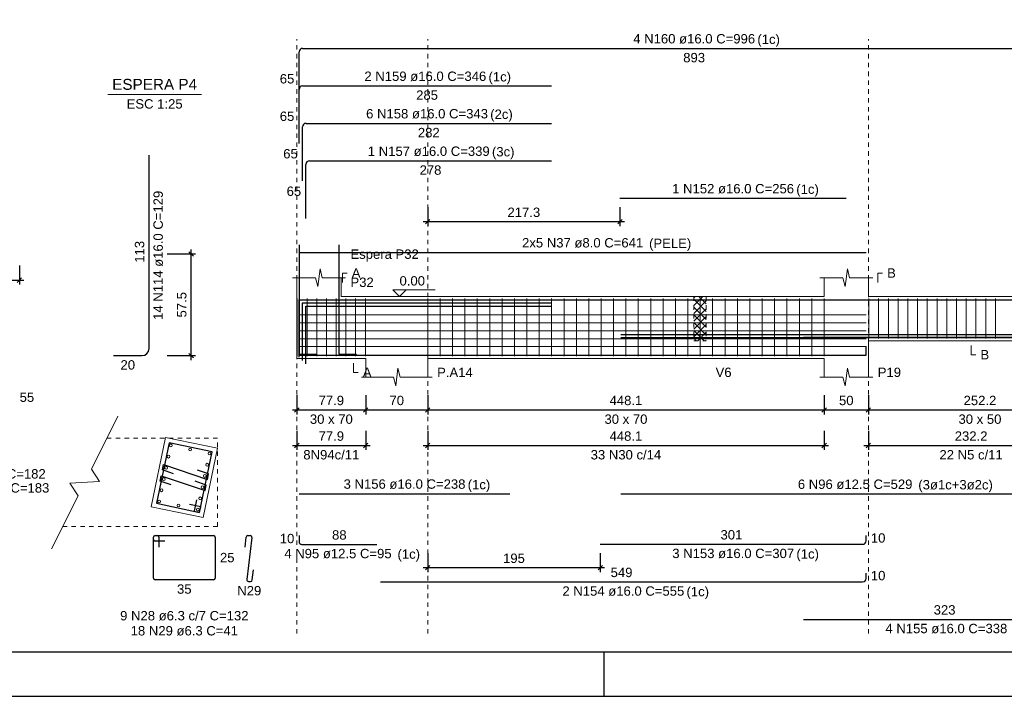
# Model space of a CAD drawing. Header units: millimetres. Extents: x 10 to 1250, y -62 to 528.
# Tile 843 of 909: x 837 to 859, y 69 to 84. Entities that reach past the tile are written whole.
import ezdxf

# ---------------------------------------------------------------- set-up
doc = ezdxf.new("R2010")
doc.units = ezdxf.units.MM
doc.header["$LTSCALE"] = 0.05
doc.linetypes.add('DOT', pattern=[6.35, 0, -6.35])
for name, color, linetype, lineweight in [('Descrição da armadura', 7, 'Continuous', 5), ('DT-Arm complementar', 5, 'Continuous', 5), ('DT-Barras na forma', 2, 'Continuous', 30), ('DT-Barras no corte', 5, 'Continuous', 5), ('DT-Barras rebatidas', 2, 'Continuous', 30), ('DT-Cotas', 9, 'Continuous', 5), ('DT-Forma', 5, 'Continuous', 5), ('DT-Hachura intersecção vigas', 9, 'Continuous', 5), ('DT-Pontilhado', 9, 'DOT', 5), ('DT-Textos', 7, 'Continuous', 5), ('Textos armaduras', 7, 'Continuous', 5)]:
    doc.layers.add(name, color=color, linetype=linetype, lineweight=lineweight)
doc.layers.add('FOLHA_PADRÃO', color=7, linetype='Continuous')
doc.styles.add('Arial', font='arial.ttf')
doc.styles.get("Standard").update_dxf_attribs({"font": 'arial.ttf'})
doc.dimstyles.new('UM_25.000000', dxfattribs={"dimtxt": 0.18, "dimasz": 0.1, "dimexe": 0.1, "dimexo": 0.2, "dimgap": 0, "dimtad": 1, "dimtih": 1, "dimtoh": 1, "dimdec": 1, "dimlfac": 25, "dimzin": 0, "dimdsep": 46, "dimtxsty": 'Standard', "dimcen": 0.09, "dimdle": 0.1, "dimadec": 1, "dimazin": 2, "dimtfac": 1, "dimtdec": 4, "dimtofl": 0, "dimtmove": 0, "dimatfit": 3, "dimfxl": 1, "dimtolj": 1, "dimarcsym": 0})
doc.dimstyles.new('UM_50.000000', dxfattribs={"dimtxt": 0.18, "dimasz": 0.1, "dimexe": 0.1, "dimexo": 0.2, "dimgap": 0.1, "dimtad": 1, "dimdec": 1, "dimlfac": 50, "dimzin": 0, "dimdsep": 46, "dimtxsty": 'Standard', "dimblk": 'OBLIQUE', "dimcen": 0.09, "dimdle": 0.1, "dimadec": 1, "dimazin": 2, "dimtfac": 1, "dimtdec": 1, "dimtofl": 0, "dimtmove": 0, "dimatfit": 3, "dimldrblk": 'OBLIQUE', "dimfxl": 1, "dimtolj": 1, "dimarcsym": 1})

# ---------------------------------------------------------------- blocks, each defined once
blk = doc.blocks.new('A1EST. 1500')
at = {"layer": 'FOLHA_PADRÃO', "color": 1, "linetype": 'Continuous'}
for p, q in [((59.5, 0), (59.5, 1)), ((0, 0), (150.008, 0))]:
    blk.add_line(p, q, dxfattribs=at)
at = {"layer": 'FOLHA_PADRÃO', "color": 6, "linetype": 'Continuous'}
blk.add_lwpolyline([(149, 58.4), (149, 1), (1, 1), (1, 58.4), (149, 58.4)], dxfattribs=at)
blk = doc.blocks.new('_Oblique')
at = {"color": 0, "linetype": 'ByBlock', "lineweight": -2}
blk.add_line((-0.5, -0.5), (0.5, 0.5), dxfattribs=at)
blk = doc.blocks.new('*D1247')
at = {"layer": 'Defpoints', "color": 0, "transparency": 16777216}
for p in [(834.559, 78.467), (836.559, 78.467), (836.559, 77.938)]:
    blk.add_point(p, dxfattribs=at)
at = {"layer": 'DT-Cotas', "color": 0, "lineweight": -2, "transparency": 16777216}
for p, q in [((834.559, 78.267), (834.559, 77.838)), ((836.559, 78.267), (836.559, 77.838)), ((834.459, 77.938), (836.659, 77.938))]:
    blk.add_line(p, q, dxfattribs=at)
at = {"layer": 'DT-Cotas', "color": 0, "lineweight": -2, "transparency": 16777216, "xscale": 0.1, "yscale": 0.1, "zscale": 0.1, "rotation": 180}
blk.add_blockref('_Oblique', (834.559, 77.938), dxfattribs=at)
at = {"layer": 'DT-Cotas', "color": 0, "lineweight": -2, "transparency": 16777216, "xscale": 0.1, "yscale": 0.1, "zscale": 0.1}
blk.add_blockref('_Oblique', (836.559, 77.938), dxfattribs=at)
at = {"layer": 'DT-Cotas', "transparency": 16777216, "insert": (835.559, 78.15), "char_height": 0.2118, "attachment_point": 5, "rotation": 0.0057, "style": 'Arial'}
blk.add_mtext('\\A1;50', dxfattribs=at)
blk = doc.blocks.new('*D1254')
at = {"layer": 'Defpoints', "color": 0, "transparency": 16777216}
for p in [(839.702, 78.533), (840.443, 78.533), (839.702, 76.233)]:
    blk.add_point(p, dxfattribs=at)
at = {"layer": 'DT-Cotas', "color": 0, "lineweight": -2, "transparency": 16777216}
for p, q in [((840.443, 76.133), (840.443, 78.633)), ((839.902, 78.533), (840.543, 78.533)), ((839.902, 76.233), (840.543, 76.233))]:
    blk.add_line(p, q, dxfattribs=at)
at = {"layer": 'DT-Cotas', "color": 0, "lineweight": -2, "transparency": 16777216, "xscale": 0.1, "yscale": 0.1, "zscale": 0.1}
for p, rotation in [((840.443, 78.533), 90), ((840.443, 76.233), 270)]:
    blk.add_blockref('_Oblique', p, dxfattribs=dict(at, rotation=rotation))
at = {"layer": 'DT-Cotas', "transparency": 16777216, "insert": (840.231, 77.383), "char_height": 0.2118, "attachment_point": 5, "rotation": 90, "style": 'Arial'}
blk.add_mtext('\\A1;57.5', dxfattribs=at)
blk = doc.blocks.new('*D1255')
at = {"layer": 'Defpoints', "color": 0, "transparency": 16777216}
for p in [(842.832, 75.536), (844.39, 75.536), (844.39, 75.006)]:
    blk.add_point(p, dxfattribs=at)
at = {"layer": 'DT-Cotas', "color": 0, "lineweight": -2, "transparency": 16777216}
for p, q in [((842.832, 75.336), (842.832, 74.906)), ((844.39, 75.336), (844.39, 74.906)), ((842.732, 75.006), (844.49, 75.006))]:
    blk.add_line(p, q, dxfattribs=at)
at = {"layer": 'DT-Cotas', "color": 0, "lineweight": -2, "transparency": 16777216, "xscale": 0.1, "yscale": 0.1, "zscale": 0.1, "rotation": 180}
blk.add_blockref('_Oblique', (842.832, 75.006), dxfattribs=at)
at = {"layer": 'DT-Cotas', "color": 0, "lineweight": -2, "transparency": 16777216, "xscale": 0.1, "yscale": 0.1, "zscale": 0.1}
blk.add_blockref('_Oblique', (844.39, 75.006), dxfattribs=at)
at = {"layer": 'DT-Cotas', "transparency": 16777216, "insert": (843.611, 75.218), "char_height": 0.2118, "attachment_point": 5, "rotation": 0.0057, "style": 'Arial'}
blk.add_mtext('\\A1;77.9', dxfattribs=at)
blk = doc.blocks.new('*D1256')
at = {"layer": 'Defpoints', "color": 0, "transparency": 16777216}
for p in [(844.39, 75.536), (845.79, 75.536), (845.79, 75.006)]:
    blk.add_point(p, dxfattribs=at)
at = {"layer": 'DT-Cotas', "color": 0, "lineweight": -2, "transparency": 16777216}
for p, q in [((844.39, 75.336), (844.39, 74.906)), ((845.79, 75.336), (845.79, 74.906)), ((844.29, 75.006), (845.89, 75.006))]:
    blk.add_line(p, q, dxfattribs=at)
at = {"layer": 'DT-Cotas', "color": 0, "lineweight": -2, "transparency": 16777216, "xscale": 0.1, "yscale": 0.1, "zscale": 0.1, "rotation": 180}
blk.add_blockref('_Oblique', (844.39, 75.006), dxfattribs=at)
at = {"layer": 'DT-Cotas', "color": 0, "lineweight": -2, "transparency": 16777216, "xscale": 0.1, "yscale": 0.1, "zscale": 0.1}
blk.add_blockref('_Oblique', (845.79, 75.006), dxfattribs=at)
at = {"layer": 'DT-Cotas', "transparency": 16777216, "insert": (845.09, 75.218), "char_height": 0.2118, "attachment_point": 5, "rotation": 0.0057, "style": 'Arial'}
blk.add_mtext('\\A1;70', dxfattribs=at)
blk = doc.blocks.new('*D1257')
at = {"layer": 'Defpoints', "color": 0, "transparency": 16777216}
for p in [(845.79, 75.536), (854.752, 75.536), (854.752, 75.006)]:
    blk.add_point(p, dxfattribs=at)
at = {"layer": 'DT-Cotas', "color": 0, "lineweight": -2, "transparency": 16777216}
for p, q in [((845.79, 75.336), (845.79, 74.906)), ((854.752, 75.336), (854.752, 74.906)), ((845.69, 75.006), (854.852, 75.006))]:
    blk.add_line(p, q, dxfattribs=at)
at = {"layer": 'DT-Cotas', "color": 0, "lineweight": -2, "transparency": 16777216, "xscale": 0.1, "yscale": 0.1, "zscale": 0.1, "rotation": 180}
blk.add_blockref('_Oblique', (845.79, 75.006), dxfattribs=at)
at = {"layer": 'DT-Cotas', "color": 0, "lineweight": -2, "transparency": 16777216, "xscale": 0.1, "yscale": 0.1, "zscale": 0.1}
blk.add_blockref('_Oblique', (854.752, 75.006), dxfattribs=at)
at = {"layer": 'DT-Cotas', "transparency": 16777216, "insert": (850.271, 75.218), "char_height": 0.2118, "attachment_point": 5, "rotation": 0.0057, "style": 'Arial'}
blk.add_mtext('\\A1;448.1', dxfattribs=at)
blk = doc.blocks.new('*D1258')
at = {"layer": 'Defpoints', "color": 0, "transparency": 16777216}
for p in [(854.752, 75.536), (855.752, 75.536), (855.752, 75.006)]:
    blk.add_point(p, dxfattribs=at)
at = {"layer": 'DT-Cotas', "color": 0, "lineweight": -2, "transparency": 16777216}
for p, q in [((854.752, 75.336), (854.752, 74.906)), ((855.752, 75.336), (855.752, 74.906)), ((854.652, 75.006), (855.852, 75.006))]:
    blk.add_line(p, q, dxfattribs=at)
at = {"layer": 'DT-Cotas', "color": 0, "lineweight": -2, "transparency": 16777216, "xscale": 0.1, "yscale": 0.1, "zscale": 0.1, "rotation": 180}
blk.add_blockref('_Oblique', (854.752, 75.006), dxfattribs=at)
at = {"layer": 'DT-Cotas', "color": 0, "lineweight": -2, "transparency": 16777216, "xscale": 0.1, "yscale": 0.1, "zscale": 0.1}
blk.add_blockref('_Oblique', (855.752, 75.006), dxfattribs=at)
at = {"layer": 'DT-Cotas', "transparency": 16777216, "insert": (855.252, 75.218), "char_height": 0.2118, "attachment_point": 5, "rotation": 0.0057, "style": 'Arial'}
blk.add_mtext('\\A1;50', dxfattribs=at)
blk = doc.blocks.new('*D1259')
at = {"layer": 'Defpoints', "color": 0, "transparency": 16777216}
for p in [(855.752, 75.536), (860.796, 75.536), (860.796, 75.006)]:
    blk.add_point(p, dxfattribs=at)
at = {"layer": 'DT-Cotas', "color": 0, "lineweight": -2, "transparency": 16777216}
for p, q in [((855.752, 75.336), (855.752, 74.906)), ((860.796, 75.336), (860.796, 74.906)), ((855.652, 75.006), (860.896, 75.006))]:
    blk.add_line(p, q, dxfattribs=at)
at = {"layer": 'DT-Cotas', "color": 0, "lineweight": -2, "transparency": 16777216, "xscale": 0.1, "yscale": 0.1, "zscale": 0.1, "rotation": 180}
blk.add_blockref('_Oblique', (855.752, 75.006), dxfattribs=at)
at = {"layer": 'DT-Cotas', "color": 0, "lineweight": -2, "transparency": 16777216, "xscale": 0.1, "yscale": 0.1, "zscale": 0.1}
blk.add_blockref('_Oblique', (860.796, 75.006), dxfattribs=at)
at = {"layer": 'DT-Cotas', "transparency": 16777216, "insert": (858.274, 75.218), "char_height": 0.2118, "attachment_point": 5, "rotation": 0.0057, "style": 'Arial'}
blk.add_mtext('\\A1;252.2', dxfattribs=at)
blk = doc.blocks.new('*D1260')
at = {"layer": 'Defpoints', "color": 0, "transparency": 16777216}
for p in [(842.832, 74.731), (844.39, 74.731), (844.39, 74.201)]:
    blk.add_point(p, dxfattribs=at)
at = {"layer": 'DT-Cotas', "color": 0, "lineweight": -2, "transparency": 16777216}
for p, q in [((842.832, 74.531), (842.832, 74.101)), ((844.39, 74.531), (844.39, 74.101)), ((842.732, 74.201), (844.49, 74.201))]:
    blk.add_line(p, q, dxfattribs=at)
at = {"layer": 'DT-Cotas', "color": 0, "lineweight": -2, "transparency": 16777216, "xscale": 0.1, "yscale": 0.1, "zscale": 0.1, "rotation": 180}
blk.add_blockref('_Oblique', (842.832, 74.201), dxfattribs=at)
at = {"layer": 'DT-Cotas', "color": 0, "lineweight": -2, "transparency": 16777216, "xscale": 0.1, "yscale": 0.1, "zscale": 0.1}
blk.add_blockref('_Oblique', (844.39, 74.201), dxfattribs=at)
at = {"layer": 'DT-Cotas', "transparency": 16777216, "insert": (843.611, 74.413), "char_height": 0.2118, "attachment_point": 5, "rotation": 0.0057, "style": 'Arial'}
blk.add_mtext('\\A1;77.9', dxfattribs=at)
blk = doc.blocks.new('*D1261')
at = {"layer": 'Defpoints', "color": 0, "transparency": 16777216}
for p in [(845.79, 74.731), (854.752, 74.731), (854.752, 74.201)]:
    blk.add_point(p, dxfattribs=at)
at = {"layer": 'DT-Cotas', "color": 0, "lineweight": -2, "transparency": 16777216}
for p, q in [((845.79, 74.531), (845.79, 74.101)), ((854.752, 74.531), (854.752, 74.101)), ((845.69, 74.201), (854.852, 74.201))]:
    blk.add_line(p, q, dxfattribs=at)
at = {"layer": 'DT-Cotas', "color": 0, "lineweight": -2, "transparency": 16777216, "xscale": 0.1, "yscale": 0.1, "zscale": 0.1, "rotation": 180}
blk.add_blockref('_Oblique', (845.79, 74.201), dxfattribs=at)
at = {"layer": 'DT-Cotas', "color": 0, "lineweight": -2, "transparency": 16777216, "xscale": 0.1, "yscale": 0.1, "zscale": 0.1}
blk.add_blockref('_Oblique', (854.752, 74.201), dxfattribs=at)
at = {"layer": 'DT-Cotas', "transparency": 16777216, "insert": (850.271, 74.413), "char_height": 0.2118, "attachment_point": 5, "rotation": 0.0057, "style": 'Arial'}
blk.add_mtext('\\A1;448.1', dxfattribs=at)
blk = doc.blocks.new('*D1248')
at = {"layer": 'Defpoints', "color": 0, "transparency": 16777216}
for p in [(855.752, 74.731), (860.396, 74.731), (860.396, 74.201)]:
    blk.add_point(p, dxfattribs=at)
at = {"layer": 'DT-Cotas', "color": 0, "lineweight": -2, "transparency": 16777216}
for p, q in [((855.752, 74.531), (855.752, 74.101)), ((860.396, 74.531), (860.396, 74.101)), ((855.652, 74.201), (860.496, 74.201))]:
    blk.add_line(p, q, dxfattribs=at)
at = {"layer": 'DT-Cotas', "color": 0, "lineweight": -2, "transparency": 16777216, "xscale": 0.1, "yscale": 0.1, "zscale": 0.1, "rotation": 180}
blk.add_blockref('_Oblique', (855.752, 74.201), dxfattribs=at)
at = {"layer": 'DT-Cotas', "color": 0, "lineweight": -2, "transparency": 16777216, "xscale": 0.1, "yscale": 0.1, "zscale": 0.1}
blk.add_blockref('_Oblique', (860.396, 74.201), dxfattribs=at)
at = {"layer": 'DT-Cotas', "transparency": 16777216, "insert": (858.074, 74.413), "char_height": 0.2118, "attachment_point": 5, "rotation": 0.0057, "style": 'Arial'}
blk.add_mtext('\\A1;232.2', dxfattribs=at)
blk = doc.blocks.new('*D1249')
at = {"layer": 'Defpoints', "color": 0, "transparency": 16777216}
for p in [(845.79, 79.789), (850.136, 79.789), (845.79, 79.26)]:
    blk.add_point(p, dxfattribs=at)
at = {"layer": 'DT-Cotas', "color": 0, "lineweight": -2, "transparency": 16777216}
for p, q in [((845.79, 79.589), (845.79, 79.16)), ((850.136, 79.589), (850.136, 79.16)), ((850.236, 79.26), (845.69, 79.26))]:
    blk.add_line(p, q, dxfattribs=at)
at = {"layer": 'DT-Cotas', "color": 0, "lineweight": -2, "transparency": 16777216, "xscale": 0.1, "yscale": 0.1, "zscale": 0.1, "rotation": 180}
blk.add_blockref('_Oblique', (845.79, 79.26), dxfattribs=at)
at = {"layer": 'DT-Cotas', "color": 0, "lineweight": -2, "transparency": 16777216, "xscale": 0.1, "yscale": 0.1, "zscale": 0.1}
blk.add_blockref('_Oblique', (850.136, 79.26), dxfattribs=at)
at = {"layer": 'DT-Cotas', "transparency": 16777216, "insert": (847.963, 79.472), "char_height": 0.2118, "attachment_point": 5, "rotation": 0.0057, "style": 'Arial'}
blk.add_mtext('\\A1;217.3', dxfattribs=at)
blk = doc.blocks.new('*D1250')
at = {"layer": 'Defpoints', "color": 0, "transparency": 16777216}
for p in [(845.79, 71.969), (849.69, 71.969), (845.79, 71.439)]:
    blk.add_point(p, dxfattribs=at)
at = {"layer": 'DT-Cotas', "color": 0, "lineweight": -2, "transparency": 16777216}
for p, q in [((845.79, 71.769), (845.79, 71.339)), ((849.69, 71.769), (849.69, 71.339)), ((849.79, 71.439), (845.69, 71.439))]:
    blk.add_line(p, q, dxfattribs=at)
at = {"layer": 'DT-Cotas', "color": 0, "lineweight": -2, "transparency": 16777216, "xscale": 0.1, "yscale": 0.1, "zscale": 0.1, "rotation": 180}
blk.add_blockref('_Oblique', (845.79, 71.439), dxfattribs=at)
at = {"layer": 'DT-Cotas', "color": 0, "lineweight": -2, "transparency": 16777216, "xscale": 0.1, "yscale": 0.1, "zscale": 0.1}
blk.add_blockref('_Oblique', (849.69, 71.439), dxfattribs=at)
at = {"layer": 'DT-Cotas', "transparency": 16777216, "insert": (847.74, 71.651), "char_height": 0.2118, "attachment_point": 5, "rotation": 0.0057, "style": 'Arial'}
blk.add_mtext('\\A1;195', dxfattribs=at)

msp = doc.modelspace()

# ---------------------------------------------------------------- hatches: boundary and pattern name
at = {"layer": 'DT-Hachura intersecção vigas', "linetype": 'Continuous'}
h = msp.add_hatch(dxfattribs=at)
h.set_pattern_fill('ANSI37', color=256, style=0)
h.set_pattern_definition([(45, (788.06101, 56.75391), (-0.08838835, 0.08838835), []), (135, (788.06101, 56.75391), (-0.08838835, -0.08838835), [])])
h.paths.add_polyline_path([(851.8057, 76.5709), (852.0857, 76.5709), (852.0857, 77.5709), (851.8057, 77.5709), (851.8057, 76.5709)])

# ---------------------------------------------------------------- linework, layer by layer
at = {"layer": 'DT-Arm complementar'}
for p, q in [((842.8411, 76.2209), (842.8411, 77.5209)), ((843.0611, 76.2209), (843.0611, 77.5209)), ((843.2811, 76.2209), (843.2811, 77.5209)), ((843.5011, 76.2209), (843.5011, 77.5209)), ((843.7211, 76.2209), (843.7211, 77.5209)), ((843.9411, 76.2209), (843.9411, 77.5209)), ((844.1611, 76.2209), (844.1611, 77.5209)), ((844.3811, 76.2209), (844.3811, 77.5209)), ((845.7911, 76.2209), (845.7911, 77.5209)), ((846.0711, 76.2209), (846.0711, 77.5209)), ((846.3511, 76.2209), (846.3511, 77.5209)), ((846.6311, 76.2209), (846.6311, 77.5209)), ((846.9111, 76.2209), (846.9111, 77.5209)), ((847.1911, 76.2209), (847.1911, 77.5209)), ((847.4711, 76.2209), (847.4711, 77.5209)), ((847.7511, 76.2209), (847.7511, 77.5209)), ((848.0311, 76.2209), (848.0311, 77.5209)), ((848.3111, 76.2209), (848.3111, 77.5209)), ((848.5911, 76.2209), (848.5911, 77.5209)), ((848.8711, 76.2209), (848.8711, 77.5209)), ((849.1511, 76.2209), (849.1511, 77.5209)), ((849.4311, 76.2209), (849.4311, 77.5209)), ((849.7111, 76.2209), (849.7111, 77.5209)), ((849.9911, 76.2209), (849.9911, 77.5209)), ((850.2711, 76.2209), (850.2711, 77.5209)), ((850.5511, 76.2209), (850.5511, 77.5209)), ((850.8311, 76.2209), (850.8311, 77.5209)), ((851.1111, 76.2209), (851.1111, 77.5209)), ((851.3911, 76.2209), (851.3911, 77.5209)), ((851.6711, 76.2209), (851.6711, 77.5209)), ((851.9511, 76.2209), (851.9511, 77.5209)), ((852.2311, 76.2209), (852.2311, 77.5209)), ((852.5111, 76.2209), (852.5111, 77.5209)), ((852.7911, 76.2209), (852.7911, 77.5209)), ((853.0711, 76.2209), (853.0711, 77.5209)), ((853.3511, 76.2209), (853.3511, 77.5209)), ((853.6311, 76.2209), (853.6311, 77.5209)), ((853.9111, 76.2209), (853.9111, 77.5209)), ((854.1911, 76.2209), (854.1911, 77.5209)), ((854.4711, 76.2209), (854.4711, 77.5209)), ((854.7511, 76.2209), (854.7511, 77.5209)), ((855.7637, 76.6209), (855.7637, 77.5209)), ((855.9837, 76.6209), (855.9837, 77.5209)), ((856.2037, 76.6209), (856.2037, 77.5209)), ((856.4237, 76.6209), (856.4237, 77.5209)), ((856.6437, 76.6209), (856.6437, 77.5209)), ((856.8637, 76.6209), (856.8637, 77.5209)), ((857.0837, 76.6209), (857.0837, 77.5209)), ((857.3037, 76.6209), (857.3037, 77.5209)), ((857.5237, 76.6209), (857.5237, 77.5209)), ((857.7437, 76.6209), (857.7437, 77.5209)), ((857.9637, 76.6209), (857.9637, 77.5209)), ((858.1837, 76.6209), (858.1837, 77.5209)), ((858.4037, 76.6209), (858.4037, 77.5209)), ((858.6237, 76.6209), (858.6237, 77.5209)), ((842.8817, 77.1551), (855.7017, 77.1551)), ((842.8817, 76.9753), (855.7017, 76.9753)), ((842.8817, 76.7954), (855.7017, 76.7954)), ((842.8817, 76.6156), (855.7017, 76.6156)), ((842.8817, 76.4358), (855.7017, 76.4358))]:
    msp.add_line(p, q, dxfattribs=at)
at = {"layer": 'DT-Barras na forma'}
for points in [[(842.8817, 78.7364), (842.8817, 76.2689), (843.2817, 76.2689)], [(843.7817, 78.7364), (843.7817, 76.2689), (844.1817, 76.2689)], [(842.8817, 76.1949), (842.8817, 77.4949), (848.5905, 77.4949)], [(842.8817, 76.1949), (842.8817, 77.4949), (860.7457, 77.4949), (860.7457, 76.6049)], [(850.1358, 77.4949), (855.2517, 77.4949)], [(842.9593, 76.1229), (842.9593, 77.4229), (848.5905, 77.4229)], [(843.0369, 76.0509), (843.0369, 77.3509), (848.5905, 77.3509)], [(854.2843, 76.6469), (860.7457, 76.6469), (860.7457, 77.0269)], [(850.1589, 76.7084), (860.7457, 76.7084)], [(850.1589, 76.6434), (860.7457, 76.6434)], [(842.8817, 76.4434), (842.8817, 76.2434), (844.6405, 76.2434)], [(844.7231, 76.2469), (855.7017, 76.2469), (855.7017, 76.4469)], [(849.6905, 76.2469), (855.7017, 76.2469), (855.7017, 76.4469)], [(842.8817, 76.2469), (847.6498, 76.2469)], [(840.5646, 72.9739), (840.5108, 72.7164), (840.6341, 72.6907), (840.9204, 74.0611), (839.9416, 74.2656), (839.6553, 72.8952), (840.6341, 72.6907), (840.6599, 72.814), (840.4025, 72.8678)], [(840.0427, 73.564), (839.7938, 73.6488), (839.8198, 73.7733), (840.8086, 73.4367), (840.8347, 73.5612), (840.5857, 73.646)], [(839.9898, 73.3105), (839.7408, 73.3952), (839.7668, 73.5197), (840.7557, 73.1832), (840.7817, 73.3077), (840.5327, 73.3925)]]:
    msp.add_lwpolyline(points, dxfattribs=at)
at = {"layer": 'DT-Barras no corte'}
for centre in [(839.9818, 74.2046), (840.4203, 74.113), (839.9286, 73.9501), (840.8589, 74.0214), (839.8757, 73.6966), (840.8057, 73.7669), (839.8227, 73.4431), (840.7527, 73.5134), (840.6998, 73.2599), (839.7697, 73.1896), (840.6468, 73.0063), (839.7168, 72.936), (840.1553, 72.8444), (840.5938, 72.7528)]:
    msp.add_circle(centre, 0.032, dxfattribs=at)
at = {"layer": 'DT-Barras rebatidas'}
for p, q in [((842.8817, 81.8782), (842.8817, 83.0982)), ((842.9617, 83.1782), (860.6657, 83.1782)), ((842.8817, 81.031), (842.8817, 82.251)), ((842.9617, 82.331), (848.5905, 82.331)), ((843.0393, 81.4838), (848.5905, 81.4838)), ((842.9593, 80.1838), (842.9593, 81.4038)), ((839.49, 76.3925), (839.49, 80.7674)), ((843.1169, 80.6366), (848.5905, 80.6366)), ((843.0369, 79.3366), (843.0369, 80.5566)), ((850.1358, 79.7894), (855.2517, 79.7894)), ((842.8817, 78.5664), (855.7017, 78.5664)), ((838.69, 76.2325), (839.33, 76.2325)), ((842.8817, 73.1123), (847.6498, 73.1123)), ((850.1589, 73.1088), (860.7457, 73.1088)), ((839.5879, 72.0772), (839.5879, 72.1276)), ((839.5879, 71.2032), (839.5879, 72.1276)), ((839.6257, 72.1654), (840.9501, 72.1654)), ((839.6257, 72.1654), (839.6761, 72.1654)), ((839.7139, 72.1276), (839.7139, 71.9024)), ((840.9879, 72.1276), (840.9879, 71.2032)), ((841.6606, 71.9044), (841.6886, 72.1322)), ((841.8146, 72.123), (841.6978, 71.171)), ((841.7261, 72.1654), (841.7771, 72.1654)), ((842.8817, 72.1651), (842.8817, 72.0276)), ((855.7017, 72.0486), (855.7017, 72.1686)), ((839.8509, 72.0394), (839.6257, 72.0394)), ((842.9442, 71.9651), (844.6405, 71.9651)), ((849.6905, 71.9686), (855.6217, 71.9686)), ((841.8239, 71.1618), (841.8519, 71.3896)), ((855.7017, 71.1979), (855.7017, 71.3179)), ((840.9501, 71.1654), (839.6257, 71.1654)), ((841.7354, 71.1286), (841.7864, 71.1286)), ((844.7231, 71.1179), (855.6217, 71.1179)), ((854.2843, 70.2707), (860.6657, 70.2707))]:
    msp.add_line(p, q, dxfattribs=at)
for centre, radius, start, end in [((842.9617, 83.0982), 0.08, 90, 180), ((842.9617, 82.251), 0.08, 90, 180), ((843.0393, 81.4038), 0.08, 90, 180), ((843.1169, 80.5566), 0.08, 90, 180), ((839.33, 76.3925), 0.16, 270, 0), ((839.6257, 72.1276), 0.0378, 90, 180), ((839.6257, 72.1276), 0.0378, 90, 180), ((839.6761, 72.1276), 0.0378, 0, 90), ((840.9501, 72.1276), 0.0378, 0, 90), ((841.7261, 72.1276), 0.0378, 90, 173.00561), ((841.7771, 72.1276), 0.0378, 353.00561, 90), ((839.6257, 72.0772), 0.0378, 180, 270), ((842.9442, 72.0276), 0.0625, 180, 270), ((855.6217, 72.0486), 0.08, 270, 0), ((839.6257, 71.2032), 0.0378, 180, 270), ((840.9501, 71.2032), 0.0378, 270, 0), ((841.7354, 71.1664), 0.0378, 173.00561, 270), ((841.7864, 71.1664), 0.0378, 270, 353.00561), ((855.6217, 71.1979), 0.08, 270, 0)]:
    msp.add_arc(centre, radius, start, end, dxfattribs=at)
at = {"layer": 'DT-Forma'}
for p, q in [((843.3067, 77.7945), (843.3567, 78.1945)), ((843.3567, 78.1945), (843.4067, 77.9945)), ((855.2267, 77.7945), (855.2767, 78.1945)), ((855.2767, 78.1945), (855.3267, 77.9945)), ((842.7317, 77.9945), (843.2567, 77.9945)), ((842.8317, 77.5709), (842.8317, 77.9945)), ((843.2567, 77.9945), (843.3067, 77.7945)), ((843.4067, 77.9945), (843.9317, 77.9945)), ((843.8317, 77.9945), (843.8317, 77.5709)), ((854.6517, 77.9945), (855.1767, 77.9945)), ((854.7517, 77.5709), (854.7517, 77.9945)), ((855.1767, 77.9945), (855.2267, 77.7945)), ((855.3267, 77.9945), (855.8517, 77.9945)), ((855.7517, 77.9945), (855.7517, 77.5709)), ((843.8317, 77.5709), (844.3905, 77.5709)), ((844.3905, 77.5709), (845.7905, 77.5709)), ((845.7905, 77.5709), (851.8057, 77.5709)), ((851.8057, 77.5709), (852.0857, 77.5709)), ((852.0857, 77.5709), (854.7517, 77.5709)), ((855.7517, 77.5709), (860.3957, 77.5709)), ((855.7517, 75.7473), (855.7517, 76.5709)), ((855.7517, 76.5709), (860.3957, 76.5709)), ((842.8317, 76.1709), (843.8317, 76.1709)), ((843.8317, 76.1709), (844.3905, 76.1709)), ((844.3905, 76.1709), (844.3905, 75.7473)), ((845.7905, 75.7473), (845.7905, 76.1709)), ((845.7905, 76.1709), (851.8057, 76.1709)), ((851.8057, 76.1709), (852.0857, 76.1709)), ((852.0857, 76.1709), (854.7517, 76.1709)), ((854.7517, 76.1709), (854.7517, 75.7473)), ((845.0655, 75.5473), (845.1155, 75.9473)), ((845.1155, 75.9473), (845.1655, 75.7473)), ((855.2267, 75.5473), (855.2767, 75.9473)), ((855.2767, 75.9473), (855.3267, 75.7473)), ((844.2905, 75.7473), (845.0155, 75.7473)), ((845.0155, 75.7473), (845.0655, 75.5473)), ((845.1655, 75.7473), (845.8905, 75.7473)), ((854.6517, 75.7473), (855.1767, 75.7473)), ((855.1767, 75.7473), (855.2267, 75.5473)), ((855.3267, 75.7473), (855.8517, 75.7473))]:
    msp.add_line(p, q, dxfattribs=at)
at = {"layer": 'DT-Forma', "linetype": 'Continuous'}
msp.add_line((842.8317, 76.1709), (842.8317, 77.5709), dxfattribs=at)
at = {"layer": 'DT-Forma'}
msp.add_lwpolyline([(837.2874, 71.8676), (837.8874, 73.0676), (837.7026, 73.3475), (838.3722, 73.3877), (838.1874, 73.6676), (838.7874, 74.8676)], dxfattribs=at)
at = {"layer": 'DT-Forma', "linetype": 'DOT', "ltscale": 0.2}
for points in [[(838.5374, 74.3676), (841.0384, 74.3676)], [(841.0384, 72.3676), (841.0384, 74.3676)], [(837.5374, 72.3676), (841.0384, 72.3676)]]:
    msp.add_lwpolyline(points, dxfattribs=at)
at = {"layer": 'DT-Forma'}
msp.add_lwpolyline([(841.0384, 74.1386), (839.8644, 74.3836), (839.5374, 72.8176), (840.7114, 72.5726), (841.0384, 74.1386)], close=True, dxfattribs=at)
at = {"layer": 'DT-Pontilhado', "ltscale": 0.2}
for p, q in [((842.8317, 69.953), (842.8317, 83.39)), ((845.7905, 69.953), (845.7905, 83.39)), ((855.7517, 69.953), (855.7517, 83.39)), ((851.8057, 77.5709), (851.8057, 76.5709)), ((852.0857, 77.5709), (852.0857, 76.5709)), ((851.8057, 76.5709), (852.0857, 76.5709))]:
    msp.add_line(p, q, dxfattribs=at)
at = {"layer": 'DT-Textos'}
msp.add_line((838.5576, 82.1323), (840.6756, 82.1323), dxfattribs=at)
for points in [[(843.861, 77.8886), (843.861, 78.1004), (843.9669, 78.1004)], [(855.9635, 77.8886), (855.9635, 78.1004), (856.0694, 78.1004)], [(845.3008, 77.7192), (845.1526, 77.5709), (845.0043, 77.7192), (845.9574, 77.7192)], [(858.0737, 76.465), (858.0737, 76.2532), (858.1796, 76.2532)], [(844.1111, 76.065), (844.1111, 75.8532), (844.217, 75.8532)]]:
    msp.add_lwpolyline(points, dxfattribs=at)

# ---------------------------------------------------------------- block references
msp.add_blockref('A1EST. 1500', (790.2755, 68.5322))

# ---------------------------------------------------------------- texts
at = {"layer": 'Descrição da armadura', "linetype": 'Continuous', "char_height": 0.2118, "attachment_point": 8, "line_spacing_factor": 0.798, "style": 'Arial'}
for s, insert, width in [('4 N160 ø16.0 C=996', (851.8137, 83.2841), 5.524605), ('2 N159 ø16.0 C=346', (845.7361, 82.4369), 5.524605), ('6 N158 ø16.0 C=343', (845.7749, 81.5897), 5.524605), ('1 N157 ø16.0 C=339', (845.8137, 80.7425), 5.524605), ('1 N152 ø16.0 C=256', (852.6937, 79.8953), 5.524605), ('2x5 N37 ø8.0 C=641', (849.2917, 78.6723), 5.491291), ('8N94c/11', (843.6111, 73.8835), 2.539679), ('33 N30 c/14', (850.2711, 73.8835), 3.199294), ('22 N5 c/11', (858.0737, 73.8835), 2.869342), ('44 N27 ø6.3 C=182', (835.8594, 73.4494), 5.194653), ('3 N156 ø16.0 C=238', (845.2657, 73.2182), 5.524605), ('6 N96 ø12.5 C=529', (855.4523, 73.2147), 5.194653), ('20 N64 ø10.0 C=183', (835.8594, 73.1317), 5.524605), ('4 N95 ø12.5 C=95', (843.7611, 71.6474), 4.8647), ('3 N153 ø16.0 C=307', (852.6961, 71.6509), 5.524605), ('2 N154 ø16.0 C=555', (850.2124, 70.8002), 5.524605), ('4 N155 ø16.0 C=338', (857.515, 69.953), 5.524605)]:
    msp.add_mtext(s, dxfattribs=dict(at, insert=insert, width=width))
at = {"layer": 'Descrição da armadura', "color": 7, "linetype": 'Continuous', "insert": (839.8077, 78.5), "char_height": 0.2118, "width": 5.854558, "attachment_point": 8, "rotation": 90, "line_spacing_factor": 0.798, "style": 'Arial'}
msp.add_mtext('14 N114 ø16.0 C=129', dxfattribs=at)
at = {"layer": 'Descrição da armadura', "color": 7, "linetype": 'Continuous', "char_height": 0.2118, "attachment_point": 8, "line_spacing_factor": 0.798, "style": 'Arial'}
for s, insert, width in [('N29', (841.7562, 70.8109), 1.088351), ('9 N28 ø6.3 c/7 C=132', (840.2879, 70.2425), 5.820954), ('18 N29 ø6.3 C=41', (840.2879, 69.9021), 4.8647)]:
    msp.add_mtext(s, dxfattribs=dict(at, insert=insert, width=width))
at = {"layer": 'DT-Textos', "line_spacing_factor": 0.798, "style": 'Arial'}
for s, insert, char_height, width, attachment_point in [('(1c)', (853.242, 83.2139), 0.2118, 1.156382, 7), ('(1c)', (847.164, 82.3669), 0.2118, 1.156382, 7), ('ESPERA P4', (839.6166, 82.2382), 0.2471, 3.732093, 8), ('ESC 1:25', (839.6166, 81.8146), 0.2118, 2.874069, 8), ('(2c)', (847.203, 81.5199), 0.2118, 1.156382, 7), ('(3c)', (847.242, 80.6729), 0.2118, 1.156382, 7), ('(1c)', (854.122, 79.8259), 0.2118, 1.156382, 7), ('Espera P32', (844.043, 78.3569), 0.2118, 3.508817, 7), ('A', (844.0728, 77.9945), 0.2118, 0.447864, 7), ('B', (856.1753, 77.9945), 0.2118, 0.447864, 7), ('P32', (844.0435, 77.7827), 0.2118, 1.194742, 7), ('0.00', (845.1526, 77.8145), 0.2118, 1.306872, 7), ('B', (858.2855, 76.1473), 0.2118, 0.447864, 7), ('A', (844.3229, 75.7473), 0.2118, 0.447864, 7), ('P.A14', (846.0023, 75.7473), 0.2118, 1.829162, 7), ('V6', (852.2975, 75.7473), 0.2118, 0.821303, 7), ('P19', (855.9635, 75.7473), 0.2118, 1.194742, 7), ('30 x 70', (843.6111, 74.6883), 0.2118, 2.202601, 8), ('30 x 70', (850.2711, 74.6883), 0.2118, 2.202601, 8), ('30 x 50', (858.2737, 74.6883), 0.2118, 2.202601, 8), ('(1c)', (846.694, 73.1479), 0.2118, 1.156382, 7), ('(3ø1c+3ø2c)', (856.88, 73.1449), 0.2118, 3.824879, 7), ('(1c)', (845.107, 71.5779), 0.2118, 1.156382, 7), ('(1c)', (854.124, 71.5809), 0.2118, 1.156382, 7), ('(1c)', (851.64, 70.7299), 0.2118, 1.156382, 7)]:
    msp.add_mtext(s, dxfattribs=dict(at, insert=insert, char_height=char_height, width=width, attachment_point=attachment_point))
at = {"layer": 'DT-Textos', "linetype": 'Continuous', "insert": (850.794, 78.6019), "char_height": 0.2118, "width": 2.16424, "attachment_point": 7, "line_spacing_factor": 0.798, "style": 'Arial'}
msp.add_mtext('(PELE)', dxfattribs=at)
at = {"layer": 'Textos armaduras', "linetype": 'Continuous', "char_height": 0.2118, "attachment_point": 7, "line_spacing_factor": 0.798, "style": 'Arial'}
for s, insert, width in [('893', (851.5662, 82.8605), 0.989858), ('65', (842.4458, 82.3823), 0.659905), ('285', (845.5286, 82.0133), 0.989858), ('65', (842.4458, 81.5351), 0.659905), ('282', (845.5674, 81.1661), 0.989858), ('65', (842.5234, 80.6879), 0.659905), ('278', (845.6062, 80.3189), 0.989858), ('65', (842.601, 79.8407), 0.659905), ('55', (836.5653, 75.1848), 0.659905), ('88', (843.6274, 72.071), 0.659905), ('301', (852.4086, 72.0745), 0.989858), ('10', (842.4458, 71.9904), 0.659905), ('10', (855.8076, 72.0027), 0.659905), ('549', (849.9249, 71.2238), 0.989858), ('10', (855.8076, 71.152), 0.659905), ('323', (857.2275, 70.3766), 0.989858)]:
    msp.add_mtext(s, dxfattribs=dict(at, insert=insert, width=width))
at = {"layer": 'Textos armaduras', "color": 7, "linetype": 'Continuous', "insert": (839.3841, 78.3325), "char_height": 0.2118, "width": 0.989858, "attachment_point": 7, "rotation": 90, "line_spacing_factor": 0.798, "style": 'Arial'}
msp.add_mtext('113', dxfattribs=at)
at = {"layer": 'Textos armaduras', "color": 7, "linetype": 'Continuous', "char_height": 0.2118, "width": 0.659905, "attachment_point": 7, "line_spacing_factor": 0.798, "style": 'Arial'}
for s, insert in [('20', (838.8451, 75.9148)), ('25', (841.0938, 71.5595)), ('35', (840.1229, 70.8477))]:
    msp.add_mtext(s, dxfattribs=dict(at, insert=insert))

# ---------------------------------------------------------------- dimensions: what is measured, and where the dimension line sits
at = {"layer": 'DT-Cotas'}
for base, p1, p2, dimstyle, override, picture, middle in [((845.7905, 79.2599), (850.1358, 79.7894), (845.7905, 79.7894), 'UM_50.000000', {"dimtxt": 0.2118, "dimasz": 0.1, "dimexe": 0.1, "dimexo": 0.2, "dimtad": 1, "dimtih": 0, "dimtoh": 0, "dimdec": 1, "dimlfac": 50, "dimzin": 8, "dimtxsty": 'Arial', "dimblk": 'Oblique', "dimblk1": 'Oblique', "dimblk2": 'Oblique', "dimsah": 1, "dimdle": 0.1, "dimse1": 0, "dimse2": 0, "dimclrt": 256, "dimadec": 1, "dimazin": 3, "dimtmove": 2, "dimldrblk": 'Oblique'}, '*D1249', (847.9631, 79.4717)), ((836.5594, 77.9379), (834.5594, 78.4674), (836.5594, 78.4674), 'UM_25.000000', {"dimtxt": 0.2118, "dimasz": 0.1, "dimexe": 0.1, "dimexo": 0.2, "dimtad": 1, "dimtih": 0, "dimtoh": 0, "dimdec": 1, "dimlfac": 25, "dimzin": 8, "dimtxsty": 'Arial', "dimblk": 'Oblique', "dimblk1": 'Oblique', "dimblk2": 'Oblique', "dimsah": 1, "dimdle": 0.1, "dimse1": 0, "dimse2": 0, "dimclrt": 256, "dimadec": 1, "dimazin": 3, "dimtmove": 2, "dimldrblk": 'Oblique'}, '*D1247', (835.5594, 78.1497)), ((844.3905, 75.006), (842.8317, 75.5355), (844.3905, 75.5355), 'UM_50.000000', {"dimtxt": 0.2118, "dimasz": 0.1, "dimexe": 0.1, "dimexo": 0.2, "dimtad": 1, "dimtih": 0, "dimtoh": 0, "dimdec": 1, "dimlfac": 50, "dimzin": 8, "dimtxsty": 'Arial', "dimblk": 'Oblique', "dimblk1": 'Oblique', "dimblk2": 'Oblique', "dimsah": 1, "dimdle": 0.1, "dimse1": 0, "dimse2": 0, "dimclrt": 256, "dimadec": 1, "dimazin": 3, "dimtmove": 2, "dimldrblk": 'Oblique'}, '*D1255', (843.6111, 75.2178)), ((845.7905, 75.006), (844.3905, 75.5355), (845.7905, 75.5355), 'UM_50.000000', {"dimtxt": 0.2118, "dimasz": 0.1, "dimexe": 0.1, "dimexo": 0.2, "dimtad": 1, "dimtih": 0, "dimtoh": 0, "dimdec": 1, "dimlfac": 50, "dimzin": 8, "dimtxsty": 'Arial', "dimblk": 'Oblique', "dimblk1": 'Oblique', "dimblk2": 'Oblique', "dimsah": 1, "dimdle": 0.1, "dimse1": 0, "dimse2": 0, "dimclrt": 256, "dimadec": 1, "dimazin": 3, "dimtmove": 2, "dimldrblk": 'Oblique'}, '*D1256', (845.0905, 75.2178)), ((854.7517, 75.006), (845.7905, 75.5355), (854.7517, 75.5355), 'UM_50.000000', {"dimtxt": 0.2118, "dimasz": 0.1, "dimexe": 0.1, "dimexo": 0.2, "dimtad": 1, "dimtih": 0, "dimtoh": 0, "dimdec": 1, "dimlfac": 50, "dimzin": 8, "dimtxsty": 'Arial', "dimblk": 'Oblique', "dimblk1": 'Oblique', "dimblk2": 'Oblique', "dimsah": 1, "dimdle": 0.1, "dimse1": 0, "dimse2": 0, "dimclrt": 256, "dimadec": 1, "dimazin": 3, "dimtmove": 2, "dimldrblk": 'Oblique'}, '*D1257', (850.2711, 75.2178)), ((855.7517, 75.006), (854.7517, 75.5355), (855.7517, 75.5355), 'UM_50.000000', {"dimtxt": 0.2118, "dimasz": 0.1, "dimexe": 0.1, "dimexo": 0.2, "dimtad": 1, "dimtih": 0, "dimtoh": 0, "dimdec": 1, "dimlfac": 50, "dimzin": 8, "dimtxsty": 'Arial', "dimblk": 'Oblique', "dimblk1": 'Oblique', "dimblk2": 'Oblique', "dimsah": 1, "dimdle": 0.1, "dimse1": 0, "dimse2": 0, "dimclrt": 256, "dimadec": 1, "dimazin": 3, "dimtmove": 2, "dimldrblk": 'Oblique'}, '*D1258', (855.2517, 75.2178)), ((860.7957, 75.006), (855.7517, 75.5355), (860.7957, 75.5355), 'UM_50.000000', {"dimtxt": 0.2118, "dimasz": 0.1, "dimexe": 0.1, "dimexo": 0.2, "dimtad": 1, "dimtih": 0, "dimtoh": 0, "dimdec": 1, "dimlfac": 50, "dimzin": 8, "dimtxsty": 'Arial', "dimblk": 'Oblique', "dimblk1": 'Oblique', "dimblk2": 'Oblique', "dimsah": 1, "dimdle": 0.1, "dimse1": 0, "dimse2": 0, "dimclrt": 256, "dimadec": 1, "dimazin": 3, "dimtmove": 2, "dimldrblk": 'Oblique'}, '*D1259', (858.2737, 75.2178)), ((844.3905, 74.2012), (842.8317, 74.7307), (844.3905, 74.7307), 'UM_50.000000', {"dimtxt": 0.2118, "dimasz": 0.1, "dimexe": 0.1, "dimexo": 0.2, "dimtad": 1, "dimtih": 0, "dimtoh": 0, "dimdec": 1, "dimlfac": 50, "dimzin": 8, "dimtxsty": 'Arial', "dimblk": 'Oblique', "dimblk1": 'Oblique', "dimblk2": 'Oblique', "dimsah": 1, "dimdle": 0.1, "dimse1": 0, "dimse2": 0, "dimclrt": 256, "dimadec": 1, "dimazin": 3, "dimtmove": 2, "dimldrblk": 'Oblique'}, '*D1260', (843.6111, 74.413)), ((854.7517, 74.2012), (845.7905, 74.7307), (854.7517, 74.7307), 'UM_50.000000', {"dimtxt": 0.2118, "dimasz": 0.1, "dimexe": 0.1, "dimexo": 0.2, "dimtad": 1, "dimtih": 0, "dimtoh": 0, "dimdec": 1, "dimlfac": 50, "dimzin": 8, "dimtxsty": 'Arial', "dimblk": 'Oblique', "dimblk1": 'Oblique', "dimblk2": 'Oblique', "dimsah": 1, "dimdle": 0.1, "dimse1": 0, "dimse2": 0, "dimclrt": 256, "dimadec": 1, "dimazin": 3, "dimtmove": 2, "dimldrblk": 'Oblique'}, '*D1261', (850.2711, 74.413)), ((860.3957, 74.2012), (855.7517, 74.7307), (860.3957, 74.7307), 'UM_50.000000', {"dimtxt": 0.2118, "dimasz": 0.1, "dimexe": 0.1, "dimexo": 0.2, "dimtad": 1, "dimtih": 0, "dimtoh": 0, "dimdec": 1, "dimlfac": 50, "dimzin": 8, "dimtxsty": 'Arial', "dimblk": 'Oblique', "dimblk1": 'Oblique', "dimblk2": 'Oblique', "dimsah": 1, "dimdle": 0.1, "dimse1": 0, "dimse2": 0, "dimclrt": 256, "dimadec": 1, "dimazin": 3, "dimtmove": 2, "dimldrblk": 'Oblique'}, '*D1248', (858.0737, 74.413)), ((845.7905, 71.4391), (849.6905, 71.9686), (845.7905, 71.9686), 'UM_50.000000', {"dimtxt": 0.2118, "dimasz": 0.1, "dimexe": 0.1, "dimexo": 0.2, "dimtad": 1, "dimtih": 0, "dimtoh": 0, "dimdec": 1, "dimlfac": 50, "dimzin": 8, "dimtxsty": 'Arial', "dimblk": 'Oblique', "dimblk1": 'Oblique', "dimblk2": 'Oblique', "dimsah": 1, "dimdle": 0.1, "dimse1": 0, "dimse2": 0, "dimclrt": 256, "dimadec": 1, "dimazin": 3, "dimtmove": 2, "dimldrblk": 'Oblique'}, '*D1250', (847.7405, 71.6509))]:
    dim = msp.add_linear_dim(base=base, p1=p1, p2=p2, dimstyle=dimstyle, override=override, dxfattribs=at)
    dim.commit()
    dim.dimension.update_dxf_attribs({"geometry": picture, "text_midpoint": middle, "dimtype": 160, "text_rotation": 0.00573})
dim = msp.add_linear_dim(base=(840.4431, 78.5325), p1=(839.7018, 76.2325), p2=(839.7018, 78.5325), angle=90, dimstyle='UM_25.000000', override={"dimtxt": 0.2118, "dimasz": 0.1, "dimexe": 0.1, "dimexo": 0.2, "dimtad": 1, "dimtih": 0, "dimtoh": 0, "dimdec": 1, "dimlfac": 25, "dimzin": 8, "dimtxsty": 'Arial', "dimblk": 'Oblique', "dimblk1": 'Oblique', "dimblk2": 'Oblique', "dimsah": 1, "dimdle": 0.1, "dimse1": 0, "dimse2": 0, "dimclrt": 256, "dimadec": 1, "dimazin": 3, "dimtmove": 2, "dimldrblk": 'Oblique'}, dxfattribs=at)
dim.commit()
dim.dimension.update_dxf_attribs({"geometry": '*D1254', "text_midpoint": (840.2313, 77.3825), "dimtype": 160, "text_rotation": 90})

doc.saveas('drawing.dxf')
